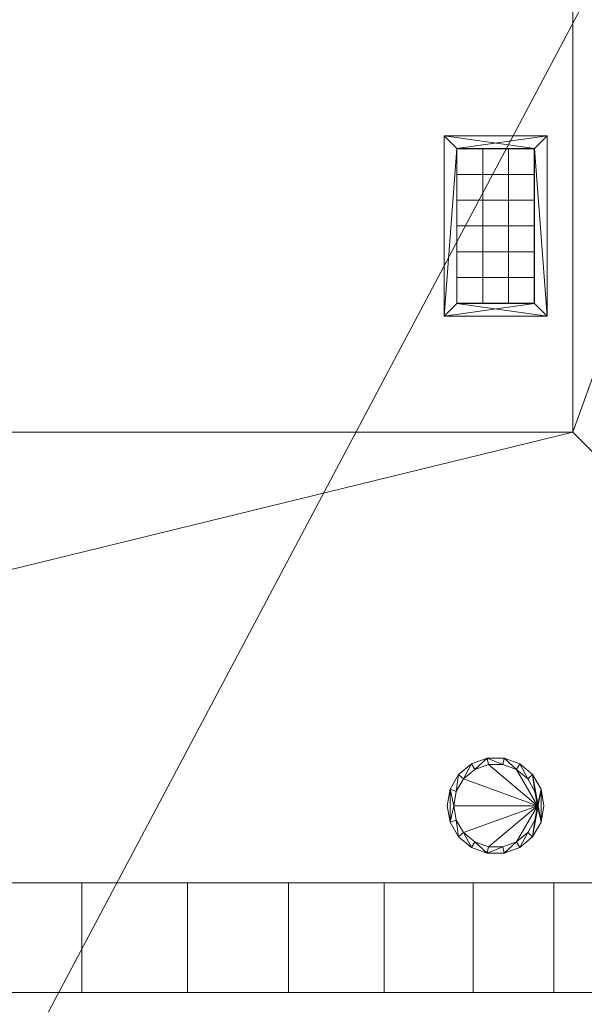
# Model space of a CAD drawing. Header units: inches. Extents: x -263 to 528, y -1 to 602.
# Tile 621 of 656: x 344 to 387, y 192 to 268. Entities that reach past the tile are written whole.
import ezdxf

# ---------------------------------------------------------------- set-up
doc = ezdxf.new("R2010")
doc.units = ezdxf.units.IN
doc.header["$MEASUREMENT"] = 0
for name, color, linetype in [('New_Twindo - Lighting', 7, 'Continuous'), ('Twindo - HVAC', 7, 'Continuous'), ('Twindo - Slabs', 7, 'Continuous'), ('Twindo - Walls', 7, 'Continuous')]:
    doc.layers.add(name, color=color, linetype=linetype)
doc.layers.add('New_Twindo - Lighting_Pen_No__10', color=1, linetype='Continuous', lineweight=18)

# ---------------------------------------------------------------- blocks, each defined once
blk = doc.blocks.new('Slab_D0BD3B49-249D-4DA8-80D4-D821BCE50D6B', base_point=(-249.5, 387))
at = {"layer": 'Twindo - Slabs', "lineweight": 0}
mesh = blk.add_polyface(dxfattribs=at)
corners = [(-192, 387), (-249.5, 387), (-249.5, 387, -6), (-192, 387, -6), (-89.75, 579.5), (-249.5, 579.5), (-192, 134.5), (-132, 134.5), (-132, 124.5), (10, 124.5), (10, 13.75), (161.5, 13.75), (161.5, 6.5), (252, 6.5), (252, 14), (415.5, 14), (415.5, 322.5), (222.5, 322.5), (222.5, 357.5), (-4, 357.5), (-4, 413), (101.5, 413), (101.5, 553.5), (-89.75, 553.5), (-249.5, 579.5, -6), (-192, 134.5, -6), (-89.75, 579.5, -6), (-89.75, 553.5, -6), (101.5, 553.5, -6), (101.5, 413, -6), (-4, 413, -6), (-4, 357.5, -6), (222.5, 357.5, -6), (222.5, 322.5, -6), (415.5, 322.5, -6), (415.5, 14, -6), (252, 14, -6), (252, 6.5, -6), (161.5, 6.5, -6), (161.5, 13.75, -6), (10, 13.75, -6), (10, 124.5, -6), (-132, 124.5, -6), (-132, 134.5, -6)]
mesh.append_faces([[corners[k] for k in face] for face in [(0, 1, 2, 3), (1, 5, 24, 2), (6, 0, 3, 25), (5, 4, 26, 24), (7, 6, 25, 43), (8, 7, 43, 42), (9, 8, 42, 41), (10, 9, 41, 40), (11, 10, 40, 39), (12, 11, 39, 38), (13, 12, 38, 37), (14, 13, 37, 36), (15, 14, 36, 35), (16, 15, 35, 34), (17, 16, 34, 33), (18, 17, 33, 32), (19, 18, 32, 31), (20, 19, 31, 30), (21, 20, 30, 29), (22, 21, 29, 28), (23, 22, 28, 27), (4, 23, 27, 26)]], dxfattribs={"color": 254})
mesh.append_faces([[corners[k] for k in face] for face in [(22, 20, 21), (16, 14, 15)]], dxfattribs={"vtx0": -1, "color": 254})
mesh.append_faces([[corners[k] for k in face] for face in [(28, 30, 27), (34, 36, 33)]], dxfattribs={"vtx0": -1, "vtx1": -1, "color": 254})
mesh.append_faces([[corners[k] for k in face] for face in [(4, 0, 7), (19, 23, 8), (19, 9, 11), (43, 3, 26), (42, 27, 31), (39, 41, 31)]], dxfattribs={"vtx0": -1, "vtx1": -1, "vtx2": -1, "color": 254})
mesh.append_faces([[corners[k] for k in face] for face in [(23, 7, 8), (19, 8, 9), (17, 11, 12), (17, 12, 13), (17, 13, 14), (3, 24, 26), (43, 26, 27), (39, 31, 32), (39, 32, 33)]], dxfattribs={"vtx0": -1, "vtx2": -1, "color": 254})
mesh.append_faces([[corners[k] for k in face] for face in [(29, 30, 28), (35, 36, 34)]], dxfattribs={"vtx1": -1, "color": 254})
mesh.append_faces([[corners[k] for k in face] for face in [(4, 5, 0), (23, 4, 7), (19, 20, 23), (22, 23, 20), (18, 19, 11), (17, 18, 11), (16, 17, 14), (42, 43, 27), (30, 31, 27), (41, 42, 31), (38, 39, 33), (37, 38, 33), (36, 37, 33)]], dxfattribs={"vtx1": -1, "vtx2": -1, "color": 254})
mesh.append_faces([[corners[k] for k in face] for face in [(5, 1, 0), (0, 6, 7), (9, 10, 11), (3, 2, 24), (43, 25, 3), (39, 40, 41)]], dxfattribs={"vtx2": -1, "color": 254})
blk = doc.blocks.new('Slab_C16FED3F-F51D-4887-95C2-45D370958F54', base_point=(-255.75, 595))
at = {"layer": 'Twindo - Slabs', "lineweight": 0}
mesh = blk.add_polyface(dxfattribs=at)
corners = [(95.5, 568, 128), (95.5, 570, 128), (-75.75, 570, 128), (-75.75, 595, 128), (-255.75, 595, 128), (-255.75, 379, 128), (-198, 379, 128), (-198, 134.5, 128), (-136, 134.5, 128), (-136, 110.5, 128), (6.5, 110.5, 128), (6.5, 6.5, 128), (315.5, 6.5, 128), (315.5, 8, 128), (378.5, 8, 128), (378.5, 6.5, 128), (523, 6.5, 128), (523, 132.25, 128), (421.5, 132.25, 128), (421.5, 333, 128), (239, 333, 128), (239, 391.501, 128), (240, 391.501, 128), (240, 457, 128), (237, 457, 128), (237, 568, 128), (201, 127.5, 128), (201, 128.125, 128), (244.5, 128.125, 128), (244.5, 127.5, 128), (244.5, 15, 128), (161.5, 15, 128), (161.5, 146.5, 128), (200.935, 146.5, 128), (200.997, 146.5, 128), (200.997, 128.5, 128), (95.5, 568, 101), (95.5, 570, 101), (-75.75, 570, 101), (-75.75, 595, 101), (-255.75, 595, 101), (-255.75, 379, 101), (-198, 379, 101), (-198, 134.5, 101), (-136, 134.5, 101), (-136, 110.5, 101), (6.5, 110.5, 101), (6.5, 6.5, 101), (315.5, 6.5, 101), (315.5, 8, 101), (378.5, 8, 101), (378.5, 6.5, 101), (523, 6.5, 101), (523, 132.25, 101), (421.5, 132.25, 101), (421.5, 333, 101), (239, 333, 101), (239, 391.501, 101), (240, 391.501, 101), (240, 457, 101), (237, 457, 101), (237, 568, 101), (201, 127.5, 120), (201, 128, 120), (201, 128.125, 120), (244.5, 128.125, 120), (244.5, 128, 120), (244.5, 127.5, 120), (244.5, 127.5, 101), (244.5, 15, 101), (161.5, 15, 101), (161.5, 146.5, 101), (200.935, 146.5, 101), (200.997, 146.5, 101), (200.997, 128.5, 114.5), (201, 127.5, 101)]
mesh.append_faces([[corners[k] for k in face] for face in [(36, 37, 1, 0), (37, 38, 2, 1), (38, 39, 3, 2), (39, 40, 4, 3), (40, 41, 5, 4), (41, 42, 6, 5), (42, 43, 7, 6), (43, 44, 8, 7), (44, 45, 9, 8), (45, 46, 10, 9), (46, 47, 11, 10), (47, 48, 12, 11), (48, 49, 13, 12), (49, 50, 14, 13), (50, 51, 15, 14), (51, 52, 16, 15), (52, 53, 17, 16), (53, 54, 18, 17), (54, 55, 19, 18), (55, 56, 20, 19), (56, 57, 21, 20), (57, 58, 22, 21), (58, 59, 23, 22), (59, 60, 24, 23), (60, 61, 25, 24), (61, 36, 0, 25), (28, 27, 64, 65), (69, 70, 31, 30), (70, 71, 32, 31), (33, 32, 71, 72), (33, 72, 73, 34), (34, 73, 74, 35), (62, 67, 66, 63), (65, 64, 63, 66), (67, 62, 75, 68), (72, 74, 73)]], dxfattribs={"color": 254})
mesh.append_faces([[corners[k] for k in face] for face in [(23, 21, 22), (27, 63, 64), (29, 66, 67), (29, 69, 30), (75, 74, 72), (52, 54, 53)]], dxfattribs={"vtx0": -1, "color": 254})
mesh.append_faces([[corners[k] for k in face] for face in [(16, 18, 15), (59, 57, 60)]], dxfattribs={"vtx0": -1, "vtx1": -1, "color": 254})
mesh.append_faces([[corners[k] for k in face] for face in [(3, 6, 8), (31, 0, 11), (0, 32, 34), (24, 34, 27), (20, 24, 27), (28, 30, 12), (20, 28, 13), (75, 26, 74), (44, 42, 39), (47, 36, 70), (75, 60, 56), (49, 68, 56)]], dxfattribs={"vtx0": -1, "vtx1": -1, "vtx2": -1, "color": 254})
mesh.append_faces([[corners[k] for k in face] for face in [(2, 8, 9), (2, 9, 10), (0, 10, 11), (20, 27, 28), (30, 11, 12), (28, 12, 13), (20, 13, 14), (18, 14, 15), (42, 40, 39), (44, 39, 38), (46, 38, 37), (46, 37, 36), (72, 36, 61), (75, 61, 60), (47, 70, 69), (49, 69, 68), (50, 56, 55), (50, 55, 54)]], dxfattribs={"vtx0": -1, "vtx2": -1, "color": 254})
mesh.append_faces([[corners[k] for k in face] for face in [(17, 18, 16), (58, 57, 59)]], dxfattribs={"vtx1": -1, "color": 254})
mesh.append_faces([[corners[k] for k in face] for face in [(3, 4, 6), (2, 3, 8), (1, 2, 10), (0, 1, 10), (31, 32, 0), (25, 0, 34), (24, 25, 34), (20, 21, 24), (23, 24, 21), (30, 31, 11), (19, 20, 14), (18, 19, 14), (45, 44, 38), (46, 45, 38), (47, 46, 36), (71, 70, 36), (72, 71, 36), (75, 72, 61), (57, 56, 60), (68, 75, 56), (48, 47, 69), (49, 48, 69), (50, 49, 56), (51, 50, 54), (52, 51, 54)]], dxfattribs={"vtx1": -1, "vtx2": -1, "color": 254})
mesh.append_faces([[corners[k] for k in face] for face in [(4, 5, 6), (6, 7, 8), (26, 35, 74), (42, 41, 40), (44, 43, 42)]], dxfattribs={"vtx2": -1, "color": 254})
mesh.append_faces([[corners[k] for k in face] for face in [(27, 26, 62, 63), (29, 28, 65, 66), (29, 67, 68, 69)]], dxfattribs={"vtx3": -1, "color": 254})
blk = doc.blocks.new('Wall_D2E3643C-3F90-4BAA-AF7A-B053B8B192AA', base_point=(243.5, 201))
at = {"layer": 'Twindo - Walls', "lineweight": 0}
mesh = blk.add_polyface(dxfattribs=at)
corners = [(258.5, 201, 174), (258.5, 201, 128), (239, 201, 128), (239, 201, 222), (243.5, 201, 222), (243.5, 201, 228), (239, 201, 228), (239, 201, 320), (428, 201, 320), (428, 201, 128), (404.5, 201, 128), (404.5, 201, 174), (402.372, 201, 182.257), (399.314, 201, 190.217), (395.365, 201, 197.774), (390.577, 201, 204.83), (385.013, 201, 211.292), (378.747, 201, 217.075), (371.86, 201, 222.103), (364.443, 201, 226.31), (356.593, 201, 229.641), (348.414, 201, 232.052), (340.013, 201, 233.511), (331.5, 201, 234), (322.987, 201, 233.511), (314.586, 201, 232.052), (306.407, 201, 229.641), (298.557, 201, 226.31), (291.14, 201, 222.103), (284.253, 201, 217.075), (277.987, 201, 211.292), (272.423, 201, 204.83), (267.635, 201, 197.774), (263.686, 201, 190.217), (260.628, 201, 182.257), (258.5, 192.5, 174), (258.5, 192.5, 128), (239, 192.5, 128), (239, 192.5, 320), (239, 197.031, 228), (239, 197.031, 222), (243.5, 197.031, 222), (243.5, 197.031, 228), (428, 192.5, 320), (428, 192.5, 128), (404.5, 192.5, 128), (404.5, 192.5, 174), (402.372, 192.5, 182.257), (399.314, 192.5, 190.217), (395.365, 192.5, 197.774), (390.577, 192.5, 204.83), (385.013, 192.5, 211.292), (378.747, 192.5, 217.075), (371.86, 192.5, 222.103), (364.443, 192.5, 226.31), (356.593, 192.5, 229.641), (348.414, 192.5, 232.052), (340.013, 192.5, 233.511), (331.5, 192.5, 234), (322.987, 192.5, 233.511), (314.586, 192.5, 232.052), (306.407, 192.5, 229.641), (298.557, 192.5, 226.31), (291.14, 192.5, 222.103), (284.253, 192.5, 217.075), (277.987, 192.5, 211.292), (272.423, 192.5, 204.83), (267.635, 192.5, 197.774), (263.686, 192.5, 190.217), (260.628, 192.5, 182.257)]
mesh.append_faces([[corners[k] for k in face] for face in [(1, 0, 35, 36), (1, 36, 37, 2), (4, 3, 40, 41), (5, 4, 41, 42), (6, 5, 42, 39), (43, 8, 7, 38), (8, 43, 44, 9), (45, 10, 9, 44), (11, 10, 45, 46), (12, 11, 46, 47), (13, 12, 47, 48), (14, 13, 48, 49), (15, 14, 49, 50), (16, 15, 50, 51), (17, 16, 51, 52), (18, 17, 52, 53), (19, 18, 53, 54), (20, 19, 54, 55), (21, 20, 55, 56), (22, 21, 56, 57), (23, 22, 57, 58), (24, 23, 58, 59), (25, 24, 59, 60), (26, 25, 60, 61), (27, 26, 61, 62), (28, 27, 62, 63), (29, 28, 63, 64), (30, 29, 64, 65), (31, 30, 65, 66), (32, 31, 66, 67), (33, 32, 67, 68), (34, 33, 68, 69), (0, 34, 69, 35), (40, 39, 42, 41)]], dxfattribs={"color": 254})
mesh.append_faces([[corners[k] for k in face] for face in [(2, 0, 1), (2, 40, 3), (44, 46, 45)]], dxfattribs={"vtx0": -1, "color": 254})
mesh.append_faces([[corners[k] for k in face] for face in [(9, 11, 8), (37, 40, 2), (37, 35, 38)]], dxfattribs={"vtx0": -1, "vtx1": -1, "color": 254})
mesh.append_faces([[corners[k] for k in face] for face in [(23, 7, 8), (7, 23, 24), (7, 24, 25), (7, 25, 26), (5, 26, 27), (5, 27, 28), (4, 28, 29), (3, 29, 30), (3, 30, 31), (3, 31, 32), (3, 32, 33), (3, 33, 34), (3, 34, 0), (38, 6, 39), (38, 39, 40), (58, 43, 38), (43, 58, 57), (43, 57, 56), (43, 56, 55), (43, 55, 54), (43, 54, 53), (43, 53, 52), (43, 52, 51), (43, 51, 50), (43, 50, 49), (43, 49, 48), (43, 48, 47), (43, 47, 46)]], dxfattribs={"vtx0": -1, "vtx2": -1, "color": 254})
mesh.append_faces([[corners[k] for k in face] for face in [(10, 11, 9), (36, 35, 37)]], dxfattribs={"vtx1": -1, "color": 254})
mesh.append_faces([[corners[k] for k in face] for face in [(22, 23, 8), (21, 22, 8), (20, 21, 8), (6, 7, 26), (5, 6, 26), (19, 20, 8), (18, 19, 8), (4, 5, 28), (3, 4, 29), (17, 18, 8), (16, 17, 8), (15, 16, 8), (14, 15, 8), (13, 14, 8), (12, 13, 8), (11, 12, 8), (2, 3, 0), (37, 38, 40), (59, 58, 38), (60, 59, 38), (61, 60, 38), (62, 61, 38), (63, 62, 38), (64, 63, 38), (65, 64, 38), (66, 65, 38), (67, 66, 38), (68, 67, 38), (69, 68, 38), (35, 69, 38), (44, 43, 46)]], dxfattribs={"vtx1": -1, "vtx2": -1, "color": 254})
mesh.append_faces([[corners[k] for k in face] for face in [(38, 7, 6)]], dxfattribs={"vtx2": -1, "color": 254})
blk = doc.blocks.new('Slab_A3746481-2909-4108-A365-6002FE2AB3C6', base_point=(95.5, 568))
at = {"layer": 'Twindo - Slabs', "lineweight": 0}
mesh = blk.add_polyface(dxfattribs=at)
corners = [(95.5, 568, 254), (95.5, 568, 248), (95.5, 395.501, 248), (95.5, 395.501, 254), (237, 568, 254), (237, 568, 248), (237, 457, 248), (240, 457, 248), (240, 391.501, 248), (239, 391.501, 248), (239, 192.5, 248), (421.5, 192.5, 248), (421.5, 132.25, 248), (523, 132.25, 248), (523, 6.5, 248), (378.5, 6.5, 248), (378.5, 8, 248), (315.5, 8, 248), (315.5, 6.5, 248), (150.5, 6.5, 248), (150.5, 197, 248), (155, 197, 248), (155, 397.501, 248), (113, 397.501, 248), (113, 395.501, 248), (201, 383.001, 248), (170, 383.001, 248), (170, 205.5, 248), (201, 205.5, 248), (378.6, 174.5, 248), (261.6, 174.5, 248), (261.6, 108.5, 248), (342.106, 108.5, 248), (378.6, 144.994, 248), (113, 395.501, 254), (113, 397.501, 254), (155, 397.501, 254), (155, 197, 254), (150.5, 197, 254), (150.5, 6.5, 254), (315.5, 6.5, 254), (315.5, 8, 254), (378.5, 8, 254), (378.5, 6.5, 254), (523, 6.5, 254), (523, 132.25, 254), (421.5, 132.25, 254), (421.5, 192.5, 254), (239, 192.5, 254), (239, 391.501, 254), (240, 391.501, 254), (240, 457, 254), (237, 457, 254), (170, 205.5, 254), (170, 383.001, 254), (201, 383.001, 254), (201, 205.5, 254), (261.6, 108.5, 254), (261.6, 174.5, 254), (378.6, 174.5, 254), (378.6, 144.994, 254), (342.106, 108.5, 254)]
mesh.append_faces([[corners[k] for k in face] for face in [(0, 1, 2, 3), (4, 5, 1, 0), (3, 2, 24, 34), (52, 6, 5, 4), (51, 7, 6, 52), (50, 8, 7, 51), (49, 9, 8, 50), (48, 10, 9, 49), (47, 11, 10, 48), (46, 12, 11, 47), (45, 13, 12, 46), (44, 14, 13, 45), (43, 15, 14, 44), (42, 16, 15, 43), (41, 17, 16, 42), (40, 18, 17, 41), (39, 19, 18, 40), (38, 20, 19, 39), (37, 21, 20, 38), (36, 22, 21, 37), (35, 23, 22, 36), (34, 24, 23, 35), (54, 26, 25, 55), (53, 27, 26, 54), (56, 28, 27, 53), (55, 25, 28, 56), (58, 30, 29, 59), (57, 31, 30, 58), (61, 32, 31, 57), (60, 33, 32, 61), (59, 29, 33, 60)]], dxfattribs={"color": 254})
mesh.append_faces([[corners[k] for k in face] for face in [(14, 12, 13), (51, 49, 50)]], dxfattribs={"vtx0": -1, "color": 254})
mesh.append_faces([[corners[k] for k in face] for face in [(7, 9, 6), (44, 46, 43)]], dxfattribs={"vtx0": -1, "vtx1": -1, "color": 254})
mesh.append_faces([[corners[k] for k in face] for face in [(19, 21, 27), (26, 22, 1), (28, 6, 10), (19, 28, 10), (19, 10, 31), (15, 33, 12), (0, 36, 54), (53, 37, 39), (48, 52, 56), (48, 56, 39), (57, 48, 39), (46, 60, 43)]], dxfattribs={"vtx0": -1, "vtx1": -1, "vtx2": -1, "color": 254})
mesh.append_faces([[corners[k] for k in face] for face in [(23, 2, 1), (26, 21, 22), (19, 27, 28), (25, 1, 5), (28, 5, 6), (17, 31, 32), (16, 32, 33), (29, 10, 11), (33, 11, 12), (0, 34, 35), (0, 35, 36), (53, 36, 37), (0, 54, 55), (52, 55, 56), (57, 39, 40), (57, 40, 41), (61, 41, 42), (48, 58, 59), (60, 42, 43), (46, 59, 60)]], dxfattribs={"vtx0": -1, "vtx2": -1, "color": 254})
mesh.append_faces([[corners[k] for k in face] for face in [(8, 9, 7), (45, 46, 44)]], dxfattribs={"vtx1": -1, "color": 254})
mesh.append_faces([[corners[k] for k in face] for face in [(22, 23, 1), (26, 27, 21), (25, 26, 1), (28, 25, 5), (9, 10, 6), (30, 31, 10), (18, 19, 31), (17, 18, 31), (16, 17, 32), (15, 16, 33), (29, 30, 10), (33, 29, 11), (14, 15, 12), (53, 54, 36), (56, 53, 39), (4, 0, 55), (52, 4, 55), (48, 49, 52), (51, 52, 49), (57, 58, 48), (61, 57, 41), (60, 61, 42), (47, 48, 59), (46, 47, 59)]], dxfattribs={"vtx1": -1, "vtx2": -1, "color": 254})
mesh.append_faces([[corners[k] for k in face] for face in [(23, 24, 2), (19, 20, 21), (0, 3, 34), (37, 38, 39)]], dxfattribs={"vtx2": -1, "color": 254})
blk = doc.blocks.new('Slab_71F202FD-5CC9-4EB5-992C-F668C054561A', base_point=(243.5, 269.503))
at = {"layer": 'Twindo - Slabs', "lineweight": 0}
mesh = blk.add_polyface(dxfattribs=at)
corners = [(243.5, 201, 320), (243.5, 201, 314), (421.5, 201, 314), (421.5, 201, 320), (243.5, 333, 320), (243.5, 333, 314), (421.5, 333, 314), (278.5, 236, 314), (386.5, 236, 314), (386.5, 298, 314), (278.5, 298, 314), (421.5, 333, 320), (386.5, 298, 320), (386.5, 236, 320), (278.5, 236, 320), (278.5, 298, 320)]
mesh.append_faces([[corners[k] for k in face] for face in [(0, 1, 2, 3), (4, 5, 1, 0), (3, 2, 6, 11), (11, 6, 5, 4), (13, 8, 7, 14), (12, 9, 8, 13), (15, 10, 9, 12), (14, 7, 10, 15)]], dxfattribs={"color": 254})
mesh.append_faces([[corners[k] for k in face] for face in [(2, 8, 6), (6, 9, 5), (11, 12, 3), (3, 13, 0)]], dxfattribs={"vtx0": -1, "vtx1": -1, "color": 254})
mesh.append_faces([[corners[k] for k in face] for face in [(10, 1, 5), (1, 7, 8), (6, 8, 9), (14, 4, 0), (4, 15, 12), (3, 12, 13)]], dxfattribs={"vtx0": -1, "vtx2": -1, "color": 254})
mesh.append_faces([[corners[k] for k in face] for face in [(10, 7, 1), (9, 10, 5), (2, 1, 8), (14, 15, 4), (13, 14, 0), (11, 4, 12)]], dxfattribs={"vtx1": -1, "vtx2": -1, "color": 254})
blk = doc.blocks.new('Slab_48F7E585-0FD0-4F66-8C4F-BB20E1B58BEA', base_point=(278.5, 236))
at = {"layer": 'Twindo - Slabs', "lineweight": 0}
mesh = blk.add_polyface(dxfattribs=at)
corners = [(278.5, 236, 326), (278.5, 236, 320), (386.5, 236, 320), (386.5, 236, 326), (278.5, 298, 326), (278.5, 298, 320), (386.5, 298, 320), (386.5, 298, 326)]
mesh.append_faces([[corners[k] for k in face] for face in [(0, 1, 2, 3), (4, 5, 1, 0), (2, 1, 5, 6), (3, 2, 6, 7), (4, 0, 3, 7), (7, 6, 5, 4)]], dxfattribs={"color": 254})
blk = doc.blocks.new('Lamp_F7708347-4A63-4E51-A343-D635747C0115')
at = {"layer": 'New_Twindo - Lighting', "lineweight": 0}
mesh = blk.add_polyface(dxfattribs=at)
corners = [(384.25, 207, 100.5), (384.024, 208.283, 100.5), (384.024, 208.283, 101), (384.25, 207, 101), (383.373, 209.41, 100.5), (383.373, 209.41, 101), (382.375, 210.248, 100.5), (382.375, 210.248, 101), (381.151, 210.693, 100.5), (381.151, 210.693, 101), (379.849, 210.693, 100.5), (379.849, 210.693, 101), (378.625, 210.248, 100.5), (378.625, 210.248, 101), (377.627, 209.41, 100.5), (377.627, 209.41, 101), (376.976, 208.283, 100.5), (376.976, 208.283, 101), (376.75, 207, 100.5), (376.75, 207, 101), (376.976, 205.717, 100.5), (376.976, 205.717, 101), (377.627, 204.59, 100.5), (377.627, 204.59, 101), (378.625, 203.752, 100.5), (378.625, 203.752, 101), (379.849, 203.307, 100.5), (379.849, 203.307, 101), (381.151, 203.307, 100.5), (381.151, 203.307, 101), (382.375, 203.752, 100.5), (382.375, 203.752, 101), (383.373, 204.59, 100.5), (383.373, 204.59, 101), (384.024, 205.717, 100.5), (384.024, 205.717, 101), (383.75, 207, 100.5), (383.554, 205.888, 100.5), (383.554, 205.888, 101), (383.75, 207, 101), (382.99, 204.911, 100.5), (382.99, 204.911, 101), (382.125, 204.185, 100.5), (382.125, 204.185, 101), (381.064, 203.799, 100.5), (381.064, 203.799, 101), (379.936, 203.799, 100.5), (379.936, 203.799, 101), (378.875, 204.185, 100.5), (378.875, 204.185, 101), (378.01, 204.911, 100.5), (378.01, 204.911, 101), (377.446, 205.888, 100.5), (377.446, 205.888, 101), (377.25, 207, 100.5), (377.25, 207, 101), (377.446, 208.112, 100.5), (377.446, 208.112, 101), (378.01, 209.089, 100.5), (378.01, 209.089, 101), (378.875, 209.815, 100.5), (378.875, 209.815, 101), (379.936, 210.201, 100.5), (379.936, 210.201, 101), (381.064, 210.201, 100.5), (381.064, 210.201, 101), (382.125, 209.815, 100.5), (382.125, 209.815, 101), (382.99, 209.089, 100.5), (382.99, 209.089, 101), (383.554, 208.112, 100.5), (383.554, 208.112, 101)]
mesh.append_faces([[corners[k] for k in face] for face in [(0, 1, 2, 3), (1, 4, 5, 2), (4, 6, 7, 5), (6, 8, 9, 7), (8, 10, 11, 9), (10, 12, 13, 11), (12, 14, 15, 13), (14, 16, 17, 15), (16, 18, 19, 17), (18, 20, 21, 19), (20, 22, 23, 21), (22, 24, 25, 23), (24, 26, 27, 25), (26, 28, 29, 27), (28, 30, 31, 29), (30, 32, 33, 31), (32, 34, 35, 33), (34, 0, 3, 35), (36, 37, 38, 39), (37, 40, 41, 38), (40, 42, 43, 41), (42, 44, 45, 43), (44, 46, 47, 45), (46, 48, 49, 47), (48, 50, 51, 49), (50, 52, 53, 51), (52, 54, 55, 53), (54, 56, 57, 55), (56, 58, 59, 57), (58, 60, 61, 59), (60, 62, 63, 61), (62, 64, 65, 63), (64, 66, 67, 65), (66, 68, 69, 67), (68, 70, 71, 69), (70, 36, 39, 71)]], dxfattribs={"color": 9})
mesh.append_faces([[corners[k] for k in face] for face in [(20, 16, 54), (34, 36, 4), (17, 21, 55), (2, 39, 33)]], dxfattribs={"vtx0": -1, "vtx1": -1, "vtx2": -1, "color": 9})
mesh.append_faces([[corners[k] for k in face] for face in [(20, 54, 52), (56, 16, 14), (22, 52, 50), (58, 14, 12), (24, 50, 48), (60, 12, 10), (26, 48, 46), (26, 46, 44), (64, 10, 8), (28, 44, 42), (66, 8, 6), (30, 42, 40), (68, 6, 4), (32, 40, 37), (32, 37, 36), (34, 4, 1), (17, 55, 57), (53, 21, 23), (15, 57, 59), (51, 23, 25), (13, 59, 61), (49, 25, 27), (11, 61, 63), (11, 63, 65), (45, 27, 29), (9, 65, 67), (43, 29, 31), (7, 67, 69), (41, 31, 33), (5, 69, 71), (5, 71, 39), (2, 33, 35)]], dxfattribs={"vtx0": -1, "vtx2": -1, "color": 9})
mesh.append_faces([[corners[k] for k in face] for face in [(0, 34, 1), (3, 2, 35)]], dxfattribs={"vtx1": -1, "color": 9})
mesh.append_faces([[corners[k] for k in face] for face in [(56, 54, 16), (22, 20, 52), (58, 56, 14), (24, 22, 50), (60, 58, 12), (26, 24, 48), (62, 60, 10), (64, 62, 10), (28, 26, 44), (66, 64, 8), (30, 28, 42), (68, 66, 6), (32, 30, 40), (70, 68, 4), (36, 70, 4), (34, 32, 36), (53, 55, 21), (15, 17, 57), (51, 53, 23), (13, 15, 59), (49, 51, 25), (11, 13, 61), (47, 49, 27), (45, 47, 27), (9, 11, 65), (43, 45, 29), (7, 9, 67), (41, 43, 31), (5, 7, 69), (38, 41, 33), (39, 38, 33), (2, 5, 39)]], dxfattribs={"vtx1": -1, "vtx2": -1, "color": 9})
mesh.append_faces([[corners[k] for k in face] for face in [(20, 18, 16), (17, 19, 21)]], dxfattribs={"vtx2": -1, "color": 9})
mesh = blk.add_polyface(dxfattribs=at)
corners = [(383.75, 207, 100.554), (383.554, 205.888, 100.554), (382.99, 204.911, 100.554), (382.125, 204.185, 100.554), (381.064, 203.799, 100.554), (379.936, 203.799, 100.554), (378.875, 204.185, 100.554), (378.01, 204.911, 100.554), (377.446, 205.888, 100.554), (377.25, 207, 100.554), (377.446, 208.112, 100.554), (378.01, 209.089, 100.554), (378.875, 209.815, 100.554), (379.936, 210.201, 100.554), (381.064, 210.201, 100.554), (382.125, 209.815, 100.554), (382.99, 209.089, 100.554), (383.554, 208.112, 100.554)]
mesh.append_faces([[corners[k] for k in face] for face in [(0, 15, 16, 17)]], dxfattribs={"vtx0": -1, "color": 7})
mesh.append_faces([[corners[k] for k in face] for face in [(0, 3, 4, 5), (0, 5, 6, 7), (0, 7, 8, 9), (0, 9, 10, 11), (0, 11, 12, 13), (0, 13, 14, 15)]], dxfattribs={"vtx0": -1, "vtx3": -1, "color": 7})
mesh.append_faces([[corners[k] for k in face] for face in [(0, 1, 2, 3)]], dxfattribs={"vtx3": -1, "color": 7})
blk = doc.blocks.new('Object_6D1D0135-7125-4065-A794-ABADDB0D134E')
at = {"layer": 'Twindo - HVAC', "lineweight": 0}
mesh = blk.add_polyface(dxfattribs=at)
corners = [(376.5, 259.002, 100.803), (376.5, 245.002, 100.803), (376.5, 245.002, 101), (376.5, 259.002, 101), (384.5, 245.002, 100.803), (384.5, 245.002, 101), (384.5, 259.002, 100.803), (384.5, 259.002, 101), (377.484, 258.017, 100.803), (383.516, 258.017, 100.803), (383.516, 258.017, 101), (377.484, 258.017, 101), (383.516, 245.986, 100.803), (383.516, 245.986, 101), (377.484, 245.986, 100.803), (377.484, 245.986, 101)]
mesh.append_faces([[corners[k] for k in face] for face in [(0, 1, 2, 3), (1, 4, 5, 2), (4, 6, 7, 5), (6, 0, 3, 7), (8, 9, 10, 11), (9, 12, 13, 10), (12, 14, 15, 13), (14, 8, 11, 15)]], dxfattribs={"color": 141})
mesh.append_faces([[corners[k] for k in face] for face in [(6, 9, 0), (0, 8, 1), (3, 11, 7), (7, 10, 5)]], dxfattribs={"vtx0": -1, "vtx1": -1, "color": 141})
mesh.append_faces([[corners[k] for k in face] for face in [(14, 4, 1), (4, 12, 9), (0, 9, 8), (13, 2, 5), (2, 15, 11), (7, 11, 10)]], dxfattribs={"vtx0": -1, "vtx2": -1, "color": 141})
mesh.append_faces([[corners[k] for k in face] for face in [(14, 12, 4), (8, 14, 1), (6, 4, 9), (13, 15, 2), (10, 13, 5), (3, 2, 11)]], dxfattribs={"vtx1": -1, "vtx2": -1, "color": 141})
mesh = blk.add_polyface(dxfattribs=at)
corners = [(377.5, 246.025, 100.803), (377.5, 257.978, 100.803), (377.5, 257.978, 101.787), (377.5, 246.025, 101.787), (379.5, 246.025, 100.803), (379.5, 257.978, 100.803), (379.5, 257.978, 101.787), (379.5, 246.025, 101.787), (381.5, 246.025, 100.803), (381.5, 257.978, 100.803), (381.5, 257.978, 101.787), (381.5, 246.025, 101.787), (383.5, 246.025, 100.803), (383.5, 257.978, 100.803), (383.5, 257.978, 101.787), (383.5, 246.025, 101.787), (383.476, 258.002, 100.803), (377.524, 258.002, 100.803), (377.524, 258.002, 101.787), (383.476, 258.002, 101.787), (383.476, 256.002, 100.803), (377.524, 256.002, 100.803), (377.524, 256.002, 101.787), (383.476, 256.002, 101.787), (383.476, 254.002, 100.803), (377.524, 254.002, 100.803), (377.524, 254.002, 101.787), (383.476, 254.002, 101.787), (383.476, 252.002, 100.803), (377.524, 252.002, 100.803), (377.524, 252.002, 101.787), (383.476, 252.002, 101.787), (383.476, 250.002, 100.803), (377.524, 250.002, 100.803), (377.524, 250.002, 101.787), (383.476, 250.002, 101.787), (383.476, 248.002, 100.803), (377.524, 248.002, 100.803), (377.524, 248.002, 101.787), (383.476, 248.002, 101.787), (383.476, 246.002, 100.803), (377.524, 246.002, 100.803), (377.524, 246.002, 101.787), (383.476, 246.002, 101.787), (383.516, 258.017, 101), (377.484, 258.017, 101), (377.484, 258.017, 103), (383.516, 258.017, 103), (377.484, 245.986, 101), (377.484, 245.986, 103), (383.516, 245.986, 101), (383.516, 245.986, 103)]
mesh.append_faces([[corners[k] for k in face] for face in [(0, 1, 2, 3), (4, 5, 6, 7), (8, 9, 10, 11), (12, 13, 14, 15), (16, 17, 18, 19), (20, 21, 22, 23), (24, 25, 26, 27), (28, 29, 30, 31), (32, 33, 34, 35), (36, 37, 38, 39), (40, 41, 42, 43), (44, 45, 46, 47), (45, 48, 49, 46), (48, 50, 51, 49), (50, 44, 47, 51)]], dxfattribs={"color": 141})

msp = doc.modelspace()

# ---------------------------------------------------------------- block references
at = {"layer": 'New_Twindo - Lighting_Pen_No__10', "color": 1, "linetype": 'Continuous', "lineweight": 18}
msp.add_blockref('Lamp_F7708347-4A63-4E51-A343-D635747C0115', (0, 0), dxfattribs=at)
at = {"layer": 'Twindo - HVAC', "color": 36, "linetype": 'Continuous', "lineweight": 18, "true_color": 0x783c00}
msp.add_blockref('Object_6D1D0135-7125-4065-A794-ABADDB0D134E', (0, 0), dxfattribs=at)
at = {"layer": 'Twindo - Slabs', "color": 251, "linetype": 'Continuous', "lineweight": 18, "true_color": 0x4a4a4a}
for name, p in [('Slab_C16FED3F-F51D-4887-95C2-45D370958F54', (-255.75, 595)), ('Slab_D0BD3B49-249D-4DA8-80D4-D821BCE50D6B', (-249.5, 387)), ('Slab_A3746481-2909-4108-A365-6002FE2AB3C6', (95.5, 568)), ('Slab_71F202FD-5CC9-4EB5-992C-F668C054561A', (243.5, 269.503)), ('Slab_48F7E585-0FD0-4F66-8C4F-BB20E1B58BEA', (278.5, 236))]:
    msp.add_blockref(name, p, dxfattribs=at)
at = {"layer": 'Twindo - Walls', "color": 7, "lineweight": 35}
msp.add_blockref('Wall_D2E3643C-3F90-4BAA-AF7A-B053B8B192AA', (243.5, 201), dxfattribs=at)

doc.saveas('drawing.dxf')
